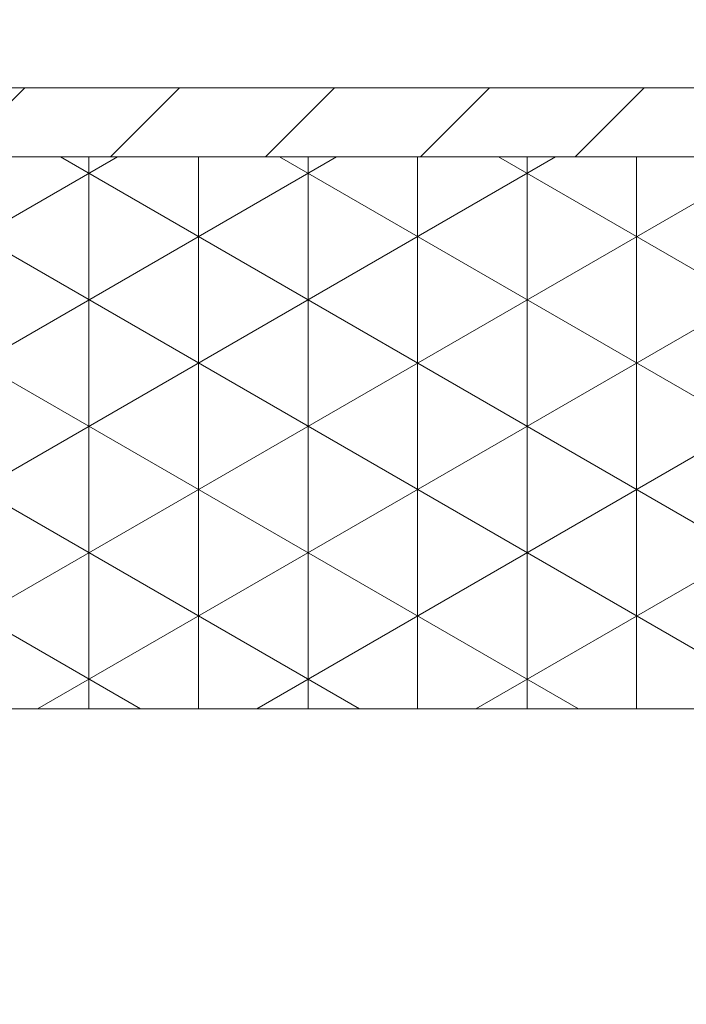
# Model space of a CAD drawing. Header units: millimetres. Extents: x -3395 to 5934498, y -177084 to 63013.
# Tile 629 of 652: x 244771 to 244791, y 41022 to 41051. Entities that reach past the tile are written whole.
import ezdxf

# ---------------------------------------------------------------- set-up
doc = ezdxf.new("R2010")
doc.units = ezdxf.units.MM
doc.layers.add('Beschriftung', color=7, linetype='Continuous', lineweight=9)
doc.styles.add('LBB3.5M1000', font='isocp.shx', dxfattribs={"height": 3.5})

msp = doc.modelspace()

# ---------------------------------------------------------------- hatches: boundary and pattern name
at = {"lineweight": 5}
h = msp.add_hatch(dxfattribs=at)
h.set_pattern_fill('ANSI31', color=256)
h.set_pattern_definition([(45, (181852.1638, 33672.4224), (-2.24506403, 2.24506403), [])])
h.paths.add_polyline_path([(244874.24294, 41048.96428), (244714.24294, 41048.96428), (244714.24294, 41046.96428), (244874.24294, 41046.96428)])
h = msp.add_hatch(dxfattribs=at)
h.set_pattern_fill('NET3', color=256, angle=90)
h.paths.add_polyline_path([(244834.24294, 41046.96428), (244754.24294, 41046.96428), (244754.24294, 41030.96428), (244834.24294, 41030.96428)])

# ---------------------------------------------------------------- linework, layer by layer
for p, q in [((244596.74432, 41046.96428), (244999.32998, 41046.96428)), ((244996.74432, 41030.96428), (244596.74432, 41030.96428))]:
    msp.add_line(p, q, dxfattribs=at)
for points in [[(244714.24294, 41046.96428), (244874.24294, 41046.96428), (244874.24294, 41048.96428), (244714.24294, 41048.96428)], [(244754.24294, 41030.96428), (244834.24294, 41030.96428), (244834.24294, 41046.96428), (244754.24294, 41046.96428)]]:
    msp.add_lwpolyline(points, close=True, dxfattribs=at)

# ---------------------------------------------------------------- texts
at = {"layer": 'Beschriftung', "insert": (36821.40917, 60857.41864), "char_height": 10000, "width": 104062.1937986, "attachment_point": 1, "style": 'LBB3.5M1000'}
msp.add_mtext('\\pi584.99;{\\fArial|b0|i0|c0|p34;\\C3;5000m³ Behälter}', dxfattribs=at)

doc.saveas('drawing.dxf')
